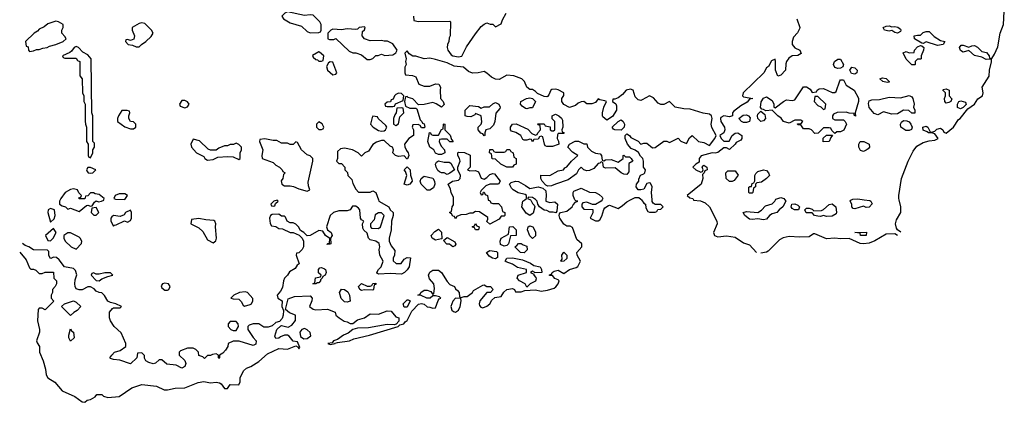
# Model space of a CAD drawing. Header units: inches. Extents: x 2601682 to 2755810, y 449311 to 584050.
# Tile 371 of 505: x 2720753 to 2727658, y 498578 to 501264. Entities that reach past the tile are written whole.
import ezdxf

# ---------------------------------------------------------------- set-up
doc = ezdxf.new("R2010")
doc.units = ezdxf.units.IN
doc.header["$MEASUREMENT"] = 0
doc.layers.add('C7429', color=7, linetype='Continuous')
doc.layers.add('C7520', color=7, linetype='Continuous')

msp = doc.modelspace()

# ---------------------------------------------------------------- linework, layer by layer
at = {"layer": 'C7429', "color": 2, "elevation": 2}
for points in [[(2720752.8, 499632.8), (2720799.3, 499579.3), (2720821, 499521), (2720830, 499512), (2720850, 499512), (2720865.4, 499505.4), (2720890, 499482), (2720910, 499482), (2720931.6, 499491.6), (2720990, 499492), (2720992, 499450), (2721012, 499430), (2721012, 499410), (2721002, 499390), (2720982, 499370), (2720982, 499350), (2720974, 499330), (2720974, 499310), (2720992.7, 499287.3), (2720931.6, 499228.4), (2720910, 499238), (2720890, 499238), (2720882, 499230), (2720878.8, 499150), (2720891, 499090), (2720891, 499070), (2720870.8, 499010), (2720874.8, 498994.8), (2720891.3, 498970), (2720890.7, 498930), (2720917.1, 498870), (2720934.4, 498810), (2720939.5, 498770), (2720950.6, 498750), (2720998.6, 498718.6), (2721050, 498658.8), (2721138.7, 498618.7), (2721190, 498582), (2721210, 498578), (2721226.6, 498593.4), (2721250, 498598.8), (2721283.1, 498616.9), (2721292.7, 498632.7), (2721330, 498634), (2721340.7, 498620.7), (2721370, 498611), (2721450, 498618.8), (2721540.1, 498679.9), (2721610, 498702.4), (2721712.2, 498692.2), (2721766.1, 498666.1), (2721790, 498665.5), (2721842, 498678), (2721910, 498680.3), (2722003.5, 498716.5), (2722045.2, 498725.2), (2722090, 498714), (2722130, 498719.1), (2722153.7, 498713.7), (2722166.8, 498706.8), (2722190, 498674), (2722210, 498674), (2722230, 498702), (2722290, 498701), (2722298.4, 498721.6), (2722298.4, 498750), (2722321.5, 498798.5), (2722343.1, 498816.9), (2722373.2, 498830), (2722430, 498865.5), (2722490, 498919.1), (2722570, 498954.8), (2722630, 498950.8), (2722690, 498974), (2722706, 498966), (2722710, 498954), (2722718, 498962), (2722702, 499002), (2722670, 499008), (2722642, 499042), (2722630, 499048.7), (2722610, 499048.7), (2722582, 499038), (2722570, 499028), (2722550, 499026), (2722542, 499042), (2722555.3, 499090), (2722584, 499116), (2722590, 499118), (2722635.3, 499104.7), (2722660.4, 499119.6), (2722687.3, 499152.7), (2722688, 499190), (2722645.6, 499205.6), (2722618, 499230), (2722636.4, 499303.6), (2722679, 499321), (2722790, 499324.7), (2722804.7, 499310), (2722802, 499290), (2722786, 499250), (2722810, 499231.3), (2722830, 499228.2), (2722912.4, 499232.4), (2722964.7, 499210), (2722971, 499190), (2722994, 499170), (2723027.8, 499147.8), (2723050, 499143), (2723070, 499130.7), (2723090, 499131), (2723122.3, 499157.7), (2723170, 499170.6), (2723210, 499199.1), (2723270, 499197.6), (2723330, 499220.7), (2723356.9, 499216.9), (2723390, 499178), (2723411.1, 499171.1), (2723412, 499148), (2723394, 499126), (2723378, 499122), (2723330, 499124), (2723198, 499102), (2723122.5, 499097.5), (2723090, 499088.7), (2723056.8, 499063.2), (2723024.7, 499050), (2722981, 499019), (2722954, 499010), (2722943.6, 498996.4), (2722914, 498990), (2722930, 498984.7), (2722966, 498990), (2722966, 498994), (2722982, 498998), (2723066, 499010), (2723095.3, 499024.7), (2723206, 499050), (2723406, 499110), (2723418, 499122), (2723446, 499130), (2723456.4, 499143.6), (2723470, 499152), (2723502, 499218), (2723550, 499266.8), (2723571.1, 499271.1), (2723590, 499266), (2723610, 499247.3), (2723630, 499246.8), (2723650, 499238), (2723670, 499242), (2723687.3, 499292.7), (2723695.3, 499304.7), (2723706, 499310), (2723698, 499318), (2723670, 499326), (2723650, 499326), (2723631.3, 499308.7), (2723609, 499309), (2723567.3, 499327.3), (2723546, 499330), (2723562, 499338), (2723566, 499350), (2723590, 499364.7), (2723610, 499364.7), (2723636, 499356), (2723650, 499334), (2723658, 499342), (2723662, 499378), (2723657.2, 499410), (2723626, 499446), (2723619, 499470), (2723629.3, 499490.7), (2723650, 499504.7), (2723690, 499504.7), (2723712, 499490), (2723750, 499426), (2723770, 499404.7), (2723802, 499390), (2723810, 499374), (2723823.6, 499363.6), (2723834, 499350), (2723838, 499318), (2723850, 499314), (2723870, 499322), (2723890, 499322), (2723928, 499350), (2723936.4, 499363.6), (2724000.4, 499399.6), (2724010, 499402), (2724030, 499392), (2724054, 499390), (2724074, 499370), (2724054, 499350), (2724030, 499348), (2723978.8, 499290), (2723974, 499270), (2723977.3, 499257.3), (2723986, 499246), (2724002, 499242), (2724030, 499252), (2724049.6, 499270), (2724064, 499296), (2724086, 499314), (2724130, 499322), (2724148.7, 499351.3), (2724169, 499371), (2724210, 499378), (2724222, 499370), (2724230, 499354), (2724270, 499354), (2724296.4, 499363.6), (2724333.6, 499366.4), (2724370, 499366.8), (2724410, 499358.8), (2724454.2, 499365.8), (2724500.2, 499379.8), (2724512.1, 499387.9), (2724528.7, 499410), (2724536, 499430), (2724530, 499439), (2724506.3, 499446.3), (2724490, 499468.7), (2724469.2, 499469.2), (2724468, 499472), (2724482, 499478), (2724486, 499490), (2724500.9, 499499.1), (2724530, 499506), (2724570, 499482.8), (2724609.5, 499510.5), (2724655.3, 499524.7), (2724667.5, 499532.5), (2724686, 499570), (2724662.7, 499610), (2724661.2, 499630), (2724695.3, 499670), (2724694, 499690), (2724660.2, 499720.2), (2724630, 499806), (2724614, 499814), (2724590, 499815.3), (2724570, 499828), (2724542, 499870), (2724535.3, 499890), (2724538, 499902), (2724546, 499910), (2724590, 499921), (2724628, 499950), (2724634.6, 499965.4), (2724650, 499982), (2724666, 499990), (2724653.2, 499993.2), (2724646.4, 500000)], [(2723268.5, 500000), (2723272, 499990), (2723342, 499950), (2723352, 499930), (2723372, 499910), (2723372, 499890), (2723361, 499850), (2723358.8, 499790), (2723342.8, 499730), (2723342.8, 499710), (2723356.8, 499676.8), (2723383.6, 499643.6), (2723381, 499610), (2723371.3, 499590), (2723372, 499572), (2723392.7, 499552.7), (2723427.3, 499552.7), (2723450, 499582), (2723470, 499594), (2723492.7, 499592.7), (2723484.7, 499530), (2723470, 499508), (2723450.9, 499489.1), (2723430, 499477.2), (2723350, 499482), (2723270, 499478), (2723263.1, 499483.1), (2723258, 499490), (2723268, 499510), (2723288, 499530), (2723302, 499570), (2723279, 499610), (2723274, 499650), (2723279, 499670), (2723273.2, 499693.2), (2723250, 499708.7), (2723210, 499718), (2723198, 499730), (2723190, 499766), (2723167.3, 499787.3), (2723160.4, 499800.4), (2723158, 499830), (2723166, 499850), (2723150, 499858), (2723144, 499870), (2723139, 499930), (2723130, 499942), (2723110, 499955.3), (2723086, 499954), (2723070.7, 499929.3), (2723050, 499922), (2722990, 499922), (2722954, 499910), (2722931.1, 499888.9), (2722904.7, 499810), (2722912, 499790), (2722938, 499770), (2722944.7, 499750), (2722932, 499730), (2722934, 499690), (2722927.3, 499687.3), (2722906, 499686), (2722914, 499694), (2722926, 499694), (2722927.3, 499727.3), (2722898, 499750), (2722879, 499779), (2722850, 499784), (2722790, 499748), (2722770, 499746), (2722746, 499770), (2722723.1, 499783.1), (2722708, 499810), (2722690, 499828), (2722670, 499838), (2722650, 499838), (2722628, 499850), (2722618, 499878), (2722610, 499886), (2722590, 499886), (2722570, 499898), (2722523.6, 499896.4), (2722511.6, 499888.4), (2722504.7, 499870), (2722510, 499834), (2722518, 499818), (2722550, 499812), (2722570, 499798), (2722594.8, 499794.8), (2722650, 499771.3), (2722671.3, 499771.3), (2722711.6, 499751.6), (2722734, 499730), (2722742, 499710), (2722742, 499670), (2722734, 499650), (2722710, 499628), (2722694, 499626), (2722692, 499610), (2722712, 499550), (2722699.6, 499540.4), (2722683.6, 499516.4), (2722645.4, 499494.6), (2722631.3, 499470), (2722610, 499448.7), (2722602, 499430), (2722595.5, 499384.5), (2722581.4, 499358.6), (2722558, 499330), (2722562, 499310), (2722594, 499290), (2722592, 499250), (2722602, 499222), (2722601, 499190), (2722593.4, 499166.6), (2722575.3, 499144.7), (2722550, 499139), (2722524, 499116), (2722494.4, 499105.6), (2722466, 499106), (2722428.9, 499128.9), (2722391.1, 499128.9), (2722361, 499119), (2722352, 499110), (2722352, 499090), (2722390, 499032), (2722411.3, 499010), (2722410, 498986), (2722390, 498978), (2722291.6, 499008.4), (2722250, 499008), (2722214, 498990), (2722212, 498970), (2722195.3, 498944.7), (2722176.9, 498923.1), (2722154, 498910), (2722154, 498890), (2722150, 498886), (2722146, 498890), (2722146, 498910), (2722130, 498918), (2722105.4, 498914.6), (2722090, 498906), (2722070, 498906), (2722050, 498886), (2722036.4, 498896.4), (2722010, 498906), (2722006, 498930), (2721988.4, 498948.4), (2721970, 498958), (2721930, 498958), (2721881, 498939), (2721872, 498930), (2721872, 498910), (2721911.1, 498871.1), (2721918, 498850), (2721912, 498830), (2721890, 498818), (2721850, 498839), (2721785.6, 498845.6), (2721750, 498875.3), (2721730, 498875.3), (2721706, 498854), (2721690, 498848), (2721658, 498858), (2721638, 498870), (2721628.4, 498888.4), (2721627.3, 498907.3), (2721610, 498926), (2721578, 498922), (2721574, 498890), (2721530, 498848.7), (2721454.6, 498874.6), (2721410, 498878), (2721390, 498886), (2721386, 498890), (2721398, 498910), (2721418, 498930), (2721457.2, 498942.8), (2721498, 498970), (2721498, 498990), (2721465.2, 499065.2), (2721415.3, 499110), (2721388.7, 499150), (2721382, 499170), (2721382, 499210), (2721403.1, 499236.9), (2721410, 499242), (2721458, 499242), (2721466, 499250), (2721426, 499270), (2721390, 499278), (2721370, 499288), (2721348.4, 499328.4), (2721330, 499346), (2721310, 499348), (2721290, 499358), (2721274.6, 499374.6), (2721250, 499388.7), (2721230, 499388.7), (2721190, 499368.7), (2721170, 499368.7), (2721150, 499375.3), (2721141.2, 499390), (2721139.3, 499410), (2721142.5, 499437.5), (2721154, 499474), (2721143.1, 499503.1), (2721130, 499518), (2721068, 499530), (2721030, 499578), (2721010, 499595.3), (2720990, 499598), (2720971.6, 499588.4), (2720966, 499590), (2720958, 499610), (2720956.4, 499636.4), (2720947.3, 499647.3), (2720848.7, 499648.7), (2720818, 499670), (2720790, 499679.3), (2720772, 499692)], [(2721036.2, 500000), (2721031.3, 499990), (2721032, 499970), (2721050, 499958), (2721074, 499950), (2721090, 499934), (2721110, 499942), (2721170, 499918), (2721220.4, 499959.6), (2721230, 499962), (2721250, 499954), (2721262, 499958), (2721276.4, 499983.6), (2721288.4, 499991.6), (2721306, 499986), (2721326, 499990), (2721342, 499998), (2721342.7, 500000)], [(2724037.7, 500000), (2724038, 499998), (2724050, 499994), (2724058, 499978), (2724070, 499974), (2724110, 499974), (2724131.3, 499951.3), (2724138, 499918), (2724154, 499910), (2724154, 499890), (2724150, 499886), (2724130, 499886), (2724115.3, 499864.7), (2724050, 499828), (2724028.4, 499848.4), (2724036.4, 499863.6), (2724035.3, 499875.3), (2723976.4, 499916.4), (2723950, 499918), (2723930, 499906), (2723910, 499906), (2723883.6, 499896.4), (2723845.4, 499894.6), (2723818, 499882), (2723810, 499866), (2723802, 499882), (2723790, 499886), (2723782, 499902), (2723768.4, 499908.4), (2723770, 499914), (2723782, 499918), (2723786, 499950), (2723795.3, 499964.7), (2723795.3, 500000)], [(2724334, 500000), (2724338, 499998), (2724350, 499974), (2724362, 499962), (2724364.7, 499950), (2724354, 499906), (2724330, 499888.7), (2724305.2, 499905.2), (2724274, 499950), (2724282, 499990), (2724295, 500000)], [(2724443, 500000), (2724442, 499990), (2724470, 499981), (2724506, 499986), (2724524.7, 499970), (2724519.8, 499920.2), (2724512.7, 499907.3), (2724494, 499914), (2724470, 499913.2), (2724450, 499924), (2724430, 499928), (2724398, 499950), (2724386, 499970), (2724382, 499990), (2724372, 500000)], [(2724836.6, 500000), (2724830.8, 499989.2), (2724790, 499966), (2724770, 499966), (2724730, 499982), (2724702, 499978), (2724694, 499970), (2724694, 499950), (2724710, 499934), (2724772, 499932), (2724771.6, 499908.4), (2724754, 499870), (2724790, 499852), (2724810, 499852), (2724820.4, 499859.6), (2724835.3, 499884.7), (2724849.3, 499930.7), (2724857.5, 499942.5), (2724881.2, 499958.8), (2724890, 499962), (2724950, 499939.5), (2724981.3, 499958.7), (2725010, 499986.4), (2725037.6, 500000)], [(2725113.3, 500000), (2725130, 499976), (2725142, 499970), (2725143.6, 499943.6), (2725158, 499918), (2725170, 499914), (2725210, 499914), (2725222, 499918), (2725227.3, 499932.7), (2725250, 499934), (2725266, 499950), (2725250, 499966), (2725210, 499966), (2725195.3, 499975.3), (2725188.9, 499988.9), (2725187.7, 500000)], [(2725477.3, 500000), (2725478, 499998), (2725527.3, 499992.7), (2725559.6, 499979.6), (2725591.3, 499951.3), (2725642, 499850), (2725643.8, 499830), (2725619.1, 499770), (2725626, 499750), (2725650, 499740.7), (2725710, 499747.7), (2725770, 499737.1), (2725830, 499697.3), (2725870, 499684.7), (2725921, 499630)], [(2726118.3, 500000), (2726124.7, 499990), (2726104.7, 499950), (2726078, 499930), (2726062, 499910), (2726030, 499901.2), (2726011.3, 499890), (2725990, 499864), (2725970, 499859.3), (2725930, 499865.2), (2725890, 499861.2), (2725870, 499864), (2725838, 499890), (2725826, 499910), (2725850, 499918), (2725930, 499911), (2725954, 499926), (2725983.7, 499956.3), (2726029.3, 499970.7), (2726048.7, 499990), (2726053.2, 500000)], [(2726676.2, 500000), (2726714, 499994), (2726722, 499990), (2726731.1, 499971.1), (2726710, 499949), (2726690, 499946), (2726670, 499954), (2726610, 499935.3), (2726598, 499938), (2726588, 499950), (2726588.7, 499970), (2726578, 499990), (2726582, 499998), (2726586, 500000)], [(2726933.3, 499773.3), (2726909.2, 499789.2), (2726901.2, 499801.2), (2726894.5, 499830), (2726901.2, 499858.8), (2726931.6, 499910), (2726931.5, 499950), (2726920.6, 500000)], [(2726908.2, 499748.2), (2726890, 499761), (2726830, 499758.8), (2726751.1, 499711.1), (2726710, 499696), (2726670, 499691.3), (2726648, 499692), (2726570, 499727.3), (2726510, 499724.9), (2726470, 499730.7), (2726410, 499725.5), (2726330, 499761), (2726320.2, 499759.8), (2726290, 499740.7), (2726222, 499738), (2726150, 499742.6), (2726106.9, 499733.1), (2726080.4, 499719.6), (2726002, 499638), (2725990, 499631), (2725950, 499624.9)]]:
    msp.add_lwpolyline(points, dxfattribs=at)
for points in [[(2720970, 499939), (2720952, 499930), (2720951, 499910), (2720970, 499842), (2720994, 499866), (2721002, 499890), (2720998, 499930)], [(2721290, 499946), (2721258, 499942), (2721254, 499910), (2721272.7, 499892.7), (2721290, 499892), (2721308, 499910)], [(2722558, 499998), (2722534, 499990), (2722514, 499970), (2722518, 499958), (2722530, 499954), (2722542, 499958), (2722546, 499974), (2722566, 499990)], [(2726210, 499929.2), (2726186, 499930), (2726170, 499938), (2726164, 499950), (2726168, 499970), (2726190, 499971), (2726210, 499962), (2726222, 499950), (2726214, 499930)], [(2726410, 499882), (2726390, 499888.7), (2726370, 499882), (2726350, 499884), (2726328, 499890), (2726310, 499908), (2726268.7, 499908.7), (2726258, 499930), (2726270, 499942), (2726290, 499942), (2726310, 499934), (2726322, 499922), (2726375.3, 499924.7), (2726390, 499931.3), (2726430, 499967.3), (2726450.7, 499970.7), (2726476, 499950), (2726482, 499910), (2726478, 499902), (2726450, 499884)], [(2721530, 499926), (2721494, 499910), (2721484.7, 499895.3), (2721456.9, 499883.1), (2721411.6, 499888.4), (2721399.6, 499880.4), (2721392, 499870), (2721392, 499850), (2721410, 499814), (2721418, 499822), (2721430, 499824.7), (2721488.4, 499851.6), (2721510, 499842), (2721530, 499854), (2721538, 499870), (2721538, 499910)], [(2723290, 499909), (2723270, 499909), (2723246.4, 499893.6), (2723239.8, 499860.2), (2723212, 499830), (2723212, 499810), (2723221, 499801), (2723270, 499798), (2723282, 499810), (2723308.9, 499888.9)], [(2722010, 499868.7), (2721958, 499862), (2721954, 499830), (2722010, 499802), (2722036.8, 499776.8), (2722070, 499718), (2722110, 499698), (2722128.9, 499711.1), (2722134, 499730), (2722125.2, 499810), (2722129, 499830), (2722122, 499850), (2722115.1, 499855.1), (2722058, 499858)], [(2723970, 499788), (2723948.4, 499788.4), (2723942, 499802), (2723926, 499810), (2723942, 499818), (2723950, 499834), (2723958, 499818), (2723974, 499810)], [(2724150, 499675.3), (2724125.2, 499685.2), (2724122, 499710), (2724130, 499731.3), (2724182, 499758), (2724188.9, 499811.1), (2724211.6, 499811.6), (2724234, 499790), (2724234, 499750), (2724194, 499746), (2724182, 499690), (2724170, 499678)], [(2724350, 499728), (2724330, 499746), (2724314, 499790), (2724318, 499810), (2724330, 499818), (2724350.7, 499810.7), (2724370, 499774), (2724370, 499746)], [(2720990, 499798), (2720934, 499750), (2720950, 499714), (2720970, 499712), (2720988, 499730), (2721008, 499770)], [(2721110, 499768), (2721090, 499768), (2721062, 499750), (2721062, 499730), (2721072, 499710), (2721114, 499670), (2721150, 499654), (2721187.3, 499692.7), (2721188, 499710), (2721178, 499730), (2721170, 499738)], [(2723670, 499715.3), (2723646, 499730), (2723638, 499750), (2723663.1, 499776.9), (2723690, 499794), (2723711.6, 499771.6), (2723714, 499726), (2723710, 499726)], [(2723790, 499668.7), (2723767.3, 499687.3), (2723748.7, 499688.7), (2723726, 499714), (2723750, 499734), (2723803.6, 499703.6), (2723811.6, 499688.4), (2723803.6, 499676.4)], [(2726650, 499748.7), (2726646, 499766), (2726608.7, 499771.3), (2726692, 499772), (2726690, 499748.7)], [(2724290, 499628), (2724266, 499630), (2724226, 499670), (2724240.4, 499679.6), (2724250, 499694), (2724270, 499694), (2724283.6, 499683.6), (2724310, 499674), (2724312, 499648)], [(2724090, 499585.2), (2724068, 499590), (2724044.7, 499604.7), (2724026, 499630), (2724050, 499642.8), (2724097.1, 499637.1), (2724102.8, 499630), (2724104.7, 499595.3)], [(2724550, 499566), (2724548.7, 499570), (2724556.4, 499583.6), (2724555.3, 499610), (2724570, 499632), (2724591, 499610), (2724590, 499588), (2724570, 499568)], [(2722830, 499409), (2722808, 499410), (2722822, 499418), (2722827.3, 499452.7), (2722862, 499458), (2722866, 499470), (2722848, 499488), (2722848.4, 499511.6), (2722858, 499522), (2722870, 499524.7), (2722890, 499516), (2722898, 499510), (2722902, 499490), (2722894, 499470), (2722878, 499462), (2722874, 499450), (2722862, 499438), (2722862, 499430), (2722850, 499418), (2722842, 499418)], [(2724366, 499486), (2724366, 499490), (2724350, 499498), (2724334, 499490), (2724358, 499478), (2724358, 499470), (2724373.7, 499453.7), (2724375.3, 499444.7), (2724370.7, 499429.3), (2724332, 499410), (2724310, 499386), (2724298, 499410), (2724258, 499430), (2724242, 499450), (2724248, 499470), (2724306, 499490), (2724308, 499510), (2724244.5, 499524.5), (2724210, 499549), (2724164.7, 499564.7), (2724158, 499570), (2724169, 499591), (2724210, 499591.3), (2724278.5, 499578.5), (2724335.3, 499555.3), (2724358, 499538), (2724402, 499530), (2724412, 499510), (2724414, 499490)], [(2721350, 499488), (2721310, 499478), (2721290, 499478), (2721270, 499486), (2721258, 499482), (2721254, 499470), (2721290, 499434), (2721310, 499432), (2721330, 499444.7), (2721370, 499462), (2721406, 499470), (2721390, 499486)], [(2721770, 499415.3), (2721754, 499410), (2721744.7, 499395.3), (2721750, 499382), (2721770, 499364.7), (2721790, 499366), (2721798, 499370), (2721808, 499390), (2721795.3, 499410)], [(2723230, 499366), (2723170, 499368), (2723150, 499362), (2723138, 499370), (2723128, 499390), (2723150, 499412), (2723190, 499394), (2723210, 499394), (2723222, 499398), (2723228.7, 499411.3), (2723250, 499414), (2723250, 499406), (2723238, 499402), (2723234, 499370)], [(2722334.6, 499354.6), (2722294, 499350), (2722254, 499330), (2722234, 499310), (2722250, 499304.7), (2722290, 499302), (2722305.4, 499285.4), (2722319.6, 499259.6), (2722330, 499252), (2722370, 499264.7), (2722378, 499270), (2722388, 499290), (2722387.3, 499307.3), (2722350, 499348)], [(2723050, 499282), (2723030, 499284), (2723007.2, 499307.2), (2722995.3, 499350), (2723010, 499372), (2723031, 499371), (2723054, 499354), (2723066.8, 499330), (2723070, 499288)], [(2721110, 499188), (2721046, 499250), (2721066, 499270), (2721130, 499291), (2721150, 499282), (2721182, 499250), (2721156.9, 499223.1), (2721131.6, 499208.4)], [(2723450, 499246), (2723442, 499270), (2723470, 499298), (2723478, 499298), (2723491.6, 499291.6), (2723470, 499246)], [(2723810, 499308.7), (2723790, 499288), (2723776, 499250), (2723784, 499224), (2723795.3, 499215.3), (2723810, 499211), (2723830, 499224.7), (2723842, 499250), (2723848, 499290), (2723846, 499306)], [(2722270, 499146), (2722230, 499146), (2722214, 499130), (2722214, 499110), (2722234, 499090), (2722250, 499082), (2722270, 499082), (2722288, 499110), (2722286, 499130)], [(2721110, 499008), (2721098, 499030), (2721098, 499050), (2721110, 499094), (2721118, 499078), (2721131.3, 499071.3), (2721134, 499030)], [(2722750, 499095.3), (2722731.1, 499088.9), (2722718, 499070), (2722721, 499041), (2722744.5, 499024.5), (2722770, 499026.4), (2722795.2, 499044.8), (2722790, 499069), (2722770, 499086)]]:
    msp.add_lwpolyline(points, close=True, dxfattribs=at)
at = {"layer": 'C7520', "color": 2, "elevation": 2}
for points in [[(2726920.6, 500000), (2726918.4, 500010), (2726918.4, 500030), (2726938, 500150), (2726983.6, 500270), (2727017.7, 500342.3), (2727044, 500376), (2727090, 500403), (2727130, 500414), (2727170, 500418.8), (2727195.3, 500430), (2727170, 500462), (2727150, 500469), (2727126, 500470), (2727118, 500478), (2727090, 500488), (2727086, 500510), (2727110, 500516), (2727122, 500510), (2727138, 500478), (2727150, 500474), (2727170, 500482), (2727184.5, 500495.5), (2727210, 500502.8), (2727226, 500490), (2727234.8, 500474.8), (2727250, 500467.3), (2727300.9, 500510), (2727337.6, 500562.4), (2727349, 500570), (2727402.7, 500637.3), (2727448.7, 500670), (2727472.3, 500707.7), (2727504, 500730), (2727509, 500750), (2727502, 500790), (2727551.5, 500868.5), (2727555.1, 500910), (2727568.7, 500968.7), (2727567.3, 500987.3), (2727530, 500984), (2727501.2, 501001.2), (2727450, 501013.2), (2727410, 501048), (2727370, 501035.3), (2727350, 501048.7), (2727344, 501070), (2727355.3, 501084.7), (2727370, 501086), (2727410, 501071), (2727430, 501081), (2727450, 501082.8), (2727470, 501071), (2727500.7, 501040.7), (2727533.7, 501033.7), (2727552, 501010), (2727554, 500994), (2727570, 500992), (2727590, 501021), (2727612.5, 501072.5), (2727629.5, 501170.5), (2727652, 501230), (2727658, 501322)], [(2723514, 501290), (2723518, 501258), (2723550, 501252), (2723770, 501254), (2723774, 501250), (2723772, 501150), (2723763.6, 501136.4), (2723762, 501110), (2723752, 501090), (2723751.3, 501070), (2723756, 501050), (2723778, 501018), (2723790.4, 501010.4), (2723830, 501002.4), (2723852.5, 501007.5), (2723887.2, 501072.8), (2723950, 501166), (2723990, 501216), (2724010, 501232), (2724030, 501242), (2724052.7, 501232.7), (2724071.6, 501231.6), (2724090, 501214), (2724130, 501234), (2724138, 501262), (2724164, 501310)], [(2726202, 501270), (2726223, 501210), (2726221.1, 501198.9), (2726208.3, 501171.7), (2726178.8, 501141.2), (2726170.8, 501110), (2726170.8, 501090), (2726178.5, 501078.5), (2726190, 501066.8), (2726224.7, 501050), (2726233, 501027), (2726210, 501013.2), (2726170, 501009.4), (2726146.4, 500993.6), (2726130.6, 500970), (2726125.8, 500954.2), (2726122.8, 500910), (2726090, 500874), (2726070, 500868.7), (2726054, 500910), (2726054, 500970), (2726050, 500986), (2726025.4, 500974.6), (2726003.6, 500936.4), (2725990, 500926), (2725971.3, 500890), (2725826, 500750), (2725822, 500730), (2725830, 500722), (2725894, 500710), (2725870, 500706), (2725855.3, 500684.7), (2725810, 500659), (2725759.8, 500620.2), (2725751.3, 500610), (2725751.3, 500588.7), (2725730, 500582), (2725690, 500589), (2725670, 500578), (2725666.8, 500570), (2725670.7, 500550), (2725696.3, 500510), (2725697.3, 500490), (2725690.6, 500469.4), (2725662, 500450), (2725672, 500430), (2725690, 500412), (2725728, 500412), (2725748.7, 500450), (2725770, 500466.8), (2725790, 500470.5), (2725817.3, 500450), (2725816.3, 500430), (2725810, 500419), (2725778, 500402), (2725770.7, 500389.3), (2725730, 500354), (2725710, 500364), (2725690, 500364), (2725650, 500332.3), (2725630, 500326), (2725610, 500329.2), (2725531.1, 500308.9), (2725518, 500290), (2725516.9, 500263.1), (2725494, 500250), (2725474, 500230), (2725494, 500210), (2725530, 500194), (2725542, 500198), (2725546, 500210), (2725538, 500230), (2725550, 500242), (2725572, 500230), (2725574, 500210), (2725558, 500202), (2725554, 500190), (2725542, 500178), (2725544.7, 500150), (2725531.1, 500108.9), (2725434, 500030), (2725452.7, 500012.7), (2725474, 500010), (2725477.3, 500000)], [(2725187.7, 500000), (2725182.7, 500050), (2725189, 500090), (2725176, 500116), (2725170, 500119), (2725150, 500114), (2725130, 500075.3), (2725110, 500068.7), (2725090, 500068.7), (2725075.3, 500090), (2725079, 500110), (2725094, 500130), (2725095.3, 500144.7), (2725107.3, 500172.7), (2725130, 500182), (2725138, 500190), (2725142, 500210), (2725128.7, 500230), (2725128.7, 500270), (2725122, 500290), (2725106, 500306), (2725092.3, 500332.3), (2725070, 500348.7), (2725040.2, 500360.2), (2725015.3, 500390), (2724998, 500430), (2724998, 500450), (2725003.1, 500456.9), (2725010, 500462), (2725030, 500452), (2725038, 500438), (2725090.6, 500410.6), (2725110, 500391.3), (2725130, 500398), (2725150, 500398), (2725190, 500364.7), (2725210, 500366), (2725270, 500411.3), (2725291.1, 500411.1), (2725310, 500402), (2725370, 500432), (2725390, 500411.3), (2725430, 500394), (2725450, 500434), (2725470, 500452), (2725514, 500410), (2725550, 500401), (2725590, 500382), (2725628.7, 500430), (2725638, 500450), (2725606.6, 500506.6), (2725602, 500530), (2725609.3, 500570), (2725605.2, 500590), (2725590, 500600.9), (2725547.2, 500607.2), (2725455.6, 500635.6), (2725410, 500638.4), (2725350, 500649.3), (2725310, 500688.7), (2725270.5, 500669.5), (2725250, 500669.3), (2725230, 500679.3), (2725196.6, 500716.6), (2725170, 500729.2), (2725119.3, 500700.7), (2725110, 500698), (2725090, 500702.7), (2725070, 500722), (2725055.3, 500770), (2725036.6, 500776.6), (2725006, 500770), (2724980.9, 500739.1), (2724950, 500716), (2724927.3, 500707.3), (2724912.7, 500707.3), (2724911.3, 500690), (2724933, 500673), (2724938.8, 500658.8), (2724939.1, 500630), (2724910, 500584), (2724870, 500559), (2724842, 500582), (2724839, 500590), (2724839, 500610), (2724848.7, 500650), (2724868, 500690), (2724855.5, 500695.5), (2724821.2, 500701.2), (2724810, 500708), (2724790, 500682), (2724766.4, 500673.6), (2724730, 500674), (2724710, 500688.7), (2724691.6, 500688.4), (2724670, 500678), (2724650, 500661.2), (2724608, 500648), (2724570, 500668), (2724554, 500690), (2724555.3, 500710), (2724568.4, 500731.6), (2724568.7, 500750), (2724530, 500771.3), (2724510, 500777.4), (2724485.5, 500774.5), (2724478.8, 500770), (2724464, 500736), (2724454.8, 500725.2), (2724450, 500722), (2724430, 500726), (2724385.1, 500745.1), (2724370, 500761.2), (2724350, 500773.2), (2724330, 500773.2), (2724309.5, 500789.5), (2724294, 500830), (2724274, 500850), (2724218, 500870), (2724170, 500874.5), (2724114.9, 500845.1), (2724090, 500846), (2724060.5, 500860.5), (2724030, 500889.2), (2724010, 500901.2), (2723968.4, 500891.6), (2723929.3, 500889.3), (2723900.1, 500900.1), (2723866, 500930), (2723798.9, 500938.9), (2723750, 500961.2), (2723670, 500985.2), (2723630, 500993.2), (2723590, 500988.7), (2723530, 501008), (2723510, 501008), (2723484, 501024), (2723470, 501046), (2723454, 501030), (2723462, 500990), (2723458, 500970), (2723462, 500950), (2723454, 500930), (2723454, 500890), (2723458, 500878), (2723507.3, 500872.7), (2723530, 500862), (2723551.6, 500811.6), (2723590, 500798), (2723630, 500798), (2723670, 500814.8), (2723691.1, 500811.1), (2723704.7, 500790), (2723701, 500770), (2723704.7, 500710), (2723722, 500690), (2723730, 500668), (2723710, 500649), (2723674, 500674), (2723650, 500682), (2723590, 500668), (2723550, 500666), (2723510, 500708), (2723478, 500718), (2723470, 500726), (2723458, 500722), (2723452, 500690), (2723458, 500658), (2723490, 500642), (2723530, 500642), (2723538, 500638), (2723561, 500561), (2723574, 500550), (2723578, 500538), (2723590, 500534), (2723594, 500510), (2723590, 500506), (2723570, 500506), (2723562, 500522), (2723547.3, 500527.3), (2723510, 500526), (2723504.7, 500510), (2723514, 500490), (2723514, 500450), (2723482, 500430), (2723452, 500390), (2723452.7, 500372.7), (2723464.7, 500344.7), (2723478, 500330), (2723482, 500310), (2723471.6, 500288.4), (2723468.4, 500288.4), (2723448, 500308), (2723410, 500304), (2723388, 500310), (2723369, 500330), (2723375.3, 500350), (2723368.4, 500368.4), (2723350, 500375.3), (2723310, 500415.3), (2723290, 500415.3), (2723255.3, 500404.7), (2723230, 500388.7), (2723198, 500342), (2723174, 500330), (2723150, 500306), (2723126, 500330), (2723086, 500350), (2723030, 500362), (2723003.6, 500356.4), (2722982, 500338), (2722982, 500290), (2722974, 500270), (2722990, 500254), (2723010, 500254), (2723034, 500230), (2723034, 500210), (2723051.6, 500191.6), (2723054, 500170), (2723082, 500142), (2723090, 500114), (2723110, 500074), (2723130, 500054), (2723210, 500054), (2723230, 500062), (2723250, 500052), (2723268.5, 500000)], [(2723795.3, 500000), (2723795.3, 500015.3), (2723778, 500050), (2723774.6, 500074.6), (2723758, 500110), (2723788.4, 500131.6), (2723830, 500138), (2723842, 500150), (2723844, 500170), (2723826, 500210), (2723826, 500230), (2723842, 500270), (2723838, 500290), (2723826, 500310), (2723826, 500330), (2723830, 500334), (2723871.3, 500331.3), (2723912, 500312), (2723912, 500228), (2723894, 500210), (2723910, 500202), (2723950, 500206), (2723970, 500196), (2723990, 500152), (2724010, 500144.7), (2724030, 500156), (2724050, 500178), (2724070, 500184.7), (2724082, 500182), (2724122, 500130), (2724110, 500108.7), (2724050, 500109), (2724022, 500098), (2723990, 500066), (2723982, 500050), (2723990, 500034), (2724002, 500038), (2724006, 500054), (2724010, 500054), (2724018, 500038), (2724034, 500030), (2724037.7, 500000)], [(2721342.7, 500000), (2721346, 500010), (2721310, 500036), (2721281.2, 500041.2), (2721270, 500048), (2721250, 500048), (2721231.3, 500028.7), (2721214, 500026), (2721210, 500006), (2721170, 500006), (2721167.3, 500012.7), (2721182, 500018), (2721186, 500030), (2721168, 500048), (2721158, 500070), (2721130, 500077.2), (2721108.1, 500071.9), (2721071.3, 500050), (2721041, 500010), (2721036.2, 500000)], [(2724295, 500000), (2724308, 500010), (2724308, 500030), (2724297.2, 500037.2), (2724249.4, 500049.4), (2724214, 500070), (2724202, 500082), (2724188.7, 500110), (2724199, 500121), (2724229.3, 500130.7), (2724250, 500127.3), (2724300.7, 500100.7), (2724330, 500078), (2724390, 500091.3), (2724422, 500082), (2724443.6, 500063.6), (2724446, 500030), (2724443, 500000)], [(2724646.4, 500000), (2724643.2, 500003.2), (2724633.2, 500030), (2724633.2, 500050), (2724639, 500061), (2724690, 500081), (2724750, 500054), (2724790.8, 500050.8), (2724817.3, 500037.3), (2724838, 500018), (2724842, 500010), (2724836.6, 500000)], [(2724372, 500000), (2724370, 500002), (2724350, 500015.3), (2724322, 500018), (2724314, 500010), (2724334, 500000)], [(2725037.6, 500000), (2725070, 500016), (2725095.9, 500015.9), (2725110, 500004.7), (2725113.3, 500000)], [(2726053.2, 500000), (2726055.3, 500004.7), (2726090, 500016), (2726112, 500010), (2726118.3, 500000)], [(2726586, 500000), (2726595.3, 500004.7), (2726630, 500007.3), (2726676.2, 500000)]]:
    msp.add_lwpolyline(points, dxfattribs=at)
for points in [[(2721005.4, 501254.6), (2720950, 501235.3), (2720925.4, 501214.6), (2720890, 501198), (2720876.9, 501183.1), (2720854, 501170), (2720794, 501110), (2720798, 501078), (2720812.7, 501072.7), (2720814, 501050), (2720822, 501042), (2720850, 501044.7), (2720870, 501054), (2720890, 501054), (2720915.3, 501064.7), (2720946, 501070), (2720961.2, 501078.8), (2721006, 501090), (2721058, 501110), (2721078, 501130), (2721070, 501146), (2721048.7, 501168.7), (2721048.7, 501190), (2721058, 501210), (2721058, 501230), (2721026, 501250)], [(2722630, 501319), (2722612, 501310), (2722592, 501290), (2722602, 501270), (2722650, 501242.8), (2722730, 501218), (2722770, 501181), (2722790, 501171.3), (2722850, 501174), (2722862, 501178), (2722866, 501190), (2722866, 501230), (2722858, 501250), (2722810, 501295.3), (2722790, 501299), (2722750, 501293.2)], [(2721610, 501242), (2721590, 501238), (2721542, 501210), (2721542, 501190), (2721558, 501150), (2721552.7, 501127.3), (2721530, 501118), (2721510, 501126), (2721498, 501122), (2721494, 501110), (2721514, 501090), (2721544.7, 501084.7), (2721570, 501074), (2721590, 501074), (2721606, 501090), (2721638, 501110), (2721674.6, 501145.4), (2721688, 501170), (2721678, 501190), (2721630, 501238)], [(2723170, 501213.2), (2723134, 501210), (2723122, 501198), (2723110, 501195.3), (2723050, 501199), (2723010, 501193.2), (2722950, 501198), (2722934, 501190), (2722914, 501170), (2722914, 501130), (2722924.7, 501124.7), (2722955.3, 501124.7), (2722970, 501132), (2723063.6, 501043.6), (2723090, 501032), (2723110, 501031.3), (2723150, 501018), (2723190, 500984.7), (2723210, 500984.7), (2723230, 500992), (2723250, 501012), (2723267.3, 501012.7), (2723290, 501022), (2723312.7, 501012.7), (2723370, 501018), (2723390, 501032), (2723399, 501050), (2723370, 501095.3), (2723333.2, 501113.2), (2723310, 501113.2), (2723290, 501119), (2723210, 501115.3), (2723170, 501128.7), (2723155.3, 501150), (2723158, 501182), (2723170, 501194), (2723175.3, 501210)], [(2726870, 501214), (2726890, 501216.3), (2726910.6, 501210.6), (2726930, 501198), (2726933, 501190), (2726930, 501182), (2726910, 501169.2), (2726890, 501174), (2726870, 501189), (2726850, 501183.7), (2726818, 501190), (2726808.7, 501210), (2726830, 501218.8), (2726850, 501220.7)], [(2727190, 501082), (2727110, 501108), (2727090, 501098), (2727080.4, 501100.4), (2727028, 501130), (2727026, 501150), (2727050, 501156), (2727070, 501154.8), (2727090, 501174.8), (2727110, 501181), (2727130, 501181), (2727167.1, 501147.1), (2727210, 501118), (2727242, 501110), (2727230, 501089)], [(2721150, 501075.3), (2721134, 501070), (2721116.9, 501043.1), (2721105.4, 501034.6), (2721054, 501010), (2721058, 500998), (2721070, 500994), (2721150, 500994), (2721158, 500978), (2721174, 500970), (2721174, 500870), (2721192, 500850), (2721194, 500750), (2721202, 500730), (2721202, 500690), (2721212, 500670), (2721212.7, 500552.7), (2721214, 500530), (2721222, 500510), (2721222, 500410), (2721234, 500390), (2721234, 500310), (2721238, 500298), (2721250, 500294), (2721266, 500330), (2721266, 500350), (2721278, 500370), (2721276.4, 500396.4), (2721266, 500410), (2721266, 500590), (2721258, 500610), (2721254, 500990), (2721230, 501018), (2721195.3, 501035.3), (2721166, 501070)], [(2727030, 500948), (2727008.4, 500948.4), (2726970, 500986), (2726948.7, 501031.3), (2726970, 501042), (2726990, 501031.3), (2727026, 501034), (2727028, 501050), (2727050, 501074), (2727070, 501082), (2727079.6, 501079.6), (2727094, 501070), (2727092, 501050), (2727074, 501010), (2727074, 500990), (2727070, 500986), (2727050, 500986), (2727034, 500970), (2727034, 500950)], [(2722850, 501038), (2722806.4, 501013.6), (2722810, 501002), (2722830, 500984.7), (2722842, 500982), (2722850, 500974), (2722870, 500974), (2722882, 500978), (2722886, 501010), (2722856.4, 501036.4)], [(2726490, 500921.2), (2726469.3, 500929.3), (2726459, 500950), (2726468, 500970), (2726490, 500986), (2726510, 500986), (2726531, 500950), (2726526, 500934), (2726510, 500924)], [(2722930, 500968), (2722919.6, 500960.4), (2722904.7, 500935.3), (2722911.3, 500910), (2722950, 500878), (2722970, 500882), (2722978, 500890), (2722950, 500966)], [(2726610, 500881.2), (2726587.5, 500887.5), (2726574, 500910), (2726588, 500930), (2726610, 500926), (2726626, 500910), (2726624.7, 500890)], [(2726614, 500586), (2726606, 500594), (2726606, 500606), (2726570, 500608), (2726550, 500614), (2726486.4, 500613.6), (2726459.6, 500600.4), (2726452, 500590), (2726454, 500570), (2726470, 500562), (2726530, 500562), (2726542, 500550), (2726552, 500530), (2726532, 500488), (2726510, 500478), (2726483.6, 500476.4), (2726470, 500466), (2726447.3, 500487.3), (2726442, 500502), (2726430, 500506), (2726390, 500506), (2726352.7, 500467.3), (2726330, 500466), (2726306, 500490), (2726290, 500498), (2726250, 500498), (2726230, 500526), (2726210, 500526), (2726207.3, 500532.7), (2726230, 500534), (2726246, 500550), (2726230, 500558), (2726190, 500558), (2726150, 500538), (2726110, 500548.7), (2726092.9, 500572.9), (2726068.7, 500590), (2726030, 500628.7), (2725984.7, 500624.7), (2725970, 500634), (2725956.4, 500636.4), (2725948.7, 500648.7), (2725953.2, 500686.8), (2725970, 500714), (2725990, 500722), (2726030, 500698), (2726041, 500670), (2726042, 500650), (2726050, 500644.7), (2726110, 500691), (2726130, 500701), (2726170, 500698), (2726190, 500702), (2726250, 500792), (2726270, 500792), (2726296, 500776), (2726310, 500754), (2726342, 500758), (2726346, 500770), (2726360.4, 500779.6), (2726390, 500782), (2726450, 500752), (2726470, 500752), (2726479, 500761), (2726504.7, 500835.3), (2726510, 500842), (2726530, 500842), (2726550, 500804.7), (2726604.7, 500770), (2726634.4, 500714.4), (2726636, 500690), (2726612, 500610)], [(2726836.9, 500823.1), (2726806, 500830), (2726786, 500850), (2726804, 500856), (2726830, 500851.3), (2726851.3, 500830), (2726850, 500826)], [(2727250, 500679), (2727241.2, 500690), (2727239, 500710), (2727246, 500730), (2727246, 500750), (2727228, 500770), (2727230, 500774), (2727250, 500778), (2727271.3, 500770), (2727272, 500730), (2727291, 500709), (2727282, 500690), (2727270, 500682)], [(2721910, 500698), (2721890, 500698), (2721874, 500670), (2721878, 500658), (2721910, 500644.7), (2721930, 500652), (2721942, 500670), (2721930, 500688)], [(2723410, 500748), (2723390, 500738), (2723382, 500730), (2723372.7, 500707.3), (2723358, 500702), (2723352.7, 500687.3), (2723330, 500686), (2723314, 500670), (2723318, 500658), (2723330, 500654), (2723370, 500654), (2723382, 500658), (2723387.3, 500672.7), (2723442, 500698), (2723446, 500730), (2723430, 500746)], [(2724310, 500638), (2724300.4, 500640.4), (2724276.4, 500656.4), (2724266, 500670), (2724268, 500690), (2724306, 500710), (2724330, 500716), (2724350, 500711.3), (2724371.3, 500690), (2724350, 500646), (2724330, 500646)], [(2726350, 500726), (2726330, 500726), (2726324.7, 500690), (2726350, 500662), (2726372, 500652), (2726390, 500634), (2726402, 500638), (2726406, 500670)], [(2727030, 500608), (2727008.4, 500608.4), (2726987.3, 500627.3), (2726950, 500628), (2726910, 500604), (2726870, 500601.2), (2726810, 500618), (2726770, 500595.3), (2726745.2, 500605.2), (2726710, 500648), (2726704.7, 500675.3), (2726710, 500694), (2726730, 500702), (2726783.6, 500703.6), (2726850, 500721), (2726930, 500714.8), (2726990.9, 500730.9), (2727010, 500722), (2727016, 500710), (2727024.7, 500670), (2727022, 500650), (2727031.3, 500630)], [(2723430, 500646), (2723398, 500642), (2723394, 500610), (2723383.6, 500596.4), (2723374, 500570), (2723374, 500530), (2723390, 500522), (2723410, 500534), (2723418, 500582), (2723446, 500610), (2723442, 500642)], [(2724010, 500448), (2724002, 500462), (2723987.3, 500467.3), (2723968, 500490), (2723968, 500510), (2723988.7, 500531.3), (2723993.2, 500546.8), (2723988.7, 500588.7), (2723950, 500606), (2723943.6, 500596.4), (2723916.9, 500583.1), (2723890, 500584), (2723878, 500590), (2723878, 500630), (2723910, 500662), (2723970, 500654), (2723990, 500642), (2724010, 500652), (2724047.3, 500652.7), (2724070, 500674), (2724090, 500682), (2724114, 500670), (2724122, 500650), (2724119.6, 500640.4), (2724091.3, 500608.7), (2724086, 500550), (2724075.3, 500524.7), (2724050, 500498), (2724022, 500490), (2724014, 500470), (2724014, 500450)], [(2727350, 500639), (2727330, 500648), (2727329, 500671), (2727338, 500690), (2727354, 500694), (2727384.7, 500684.7), (2727391.1, 500668.9), (2727370, 500648.7)], [(2721507.3, 500627.3), (2721470, 500626), (2721444.7, 500590), (2721438, 500570), (2721438, 500550), (2721490, 500511.3), (2721530, 500498), (2721550, 500498), (2721568, 500510), (2721568, 500530), (2721550, 500548), (2721528.9, 500548.9), (2721518, 500570), (2721518, 500590), (2721526, 500610), (2721522, 500622)], [(2723230, 500586), (2723223.6, 500576.4), (2723212, 500530), (2723232, 500510), (2723270, 500486), (2723290, 500481), (2723310, 500484.7), (2723318, 500490), (2723328, 500510), (2723320.4, 500520.4), (2723266, 500570), (2723262, 500582)], [(2724450, 500373.2), (2724439, 500379), (2724433.2, 500390), (2724422, 500442), (2724410, 500446), (2724398, 500442), (2724390, 500426), (2724358, 500422), (2724350, 500406), (2724342, 500422), (2724330, 500426), (2724310, 500418), (2724290, 500418), (2724282, 500422), (2724268, 500450), (2724232.9, 500472.9), (2724202.7, 500482.7), (2724195.3, 500490), (2724195.3, 500510), (2724209.3, 500530.7), (2724234, 500534), (2724316, 500496), (2724345.4, 500465.4), (2724370, 500454), (2724382, 500458), (2724386, 500470), (2724406, 500490), (2724402, 500522), (2724390, 500526), (2724387.3, 500532.7), (2724430, 500534), (2724438, 500518), (2724472.7, 500512.7), (2724474, 500490), (2724483.6, 500483.6), (2724496.4, 500483.6), (2724506, 500490), (2724506, 500550), (2724488, 500568), (2724488, 500590), (2724510, 500602), (2724534, 500590), (2724552.7, 500572.7), (2724559.6, 500559.6), (2724562, 500510), (2724554, 500490), (2724558, 500478), (2724572, 500470), (2724570, 500466), (2724530, 500466), (2724523.6, 500456.4), (2724522, 500430), (2724531.6, 500411.6), (2724534, 500390), (2724530, 500388), (2724490, 500373.2)], [(2724970, 500488.7), (2724926, 500490), (2724916.4, 500496.4), (2724908.7, 500510), (2724949.4, 500550.6), (2724970, 500561), (2724984.7, 500550), (2724994.8, 500530), (2724991, 500509)], [(2725830, 500542.9), (2725814, 500550), (2725795.3, 500570), (2725827, 500593), (2725850, 500597.3), (2725864.7, 500590), (2725875.5, 500575.5), (2725870, 500549.5), (2725850, 500542.9)], [(2725950, 500549.4), (2725929.6, 500569.6), (2725926, 500590), (2725930, 500602), (2725950, 500622), (2725977.5, 500597.5), (2725984, 500570), (2725970, 500553.2)], [(2722850, 500546), (2722834, 500530), (2722834, 500510), (2722850, 500494), (2722870, 500494), (2722882, 500498), (2722886, 500510), (2722874, 500534)], [(2723770, 500406), (2723750, 500426), (2723710, 500426), (2723698, 500422), (2723694, 500410), (2723702, 500390), (2723710, 500374), (2723731.6, 500351.6), (2723734, 500330), (2723730, 500326), (2723710, 500318), (2723690, 500318), (2723670, 500328), (2723658, 500350), (2723628, 500370), (2723615.3, 500410), (2723627.3, 500472.7), (2723634, 500470), (2723638, 500458), (2723650, 500454), (2723690, 500454), (2723710, 500494), (2723722, 500498), (2723726, 500530), (2723730, 500534), (2723734, 500530), (2723734, 500490), (2723772.7, 500452.7), (2723782, 500422), (2723792, 500410), (2723790, 500406)], [(2726990, 500486), (2726967.2, 500487.2), (2726933.2, 500510), (2726929, 500530), (2726936, 500544), (2726950, 500556), (2726974.8, 500554.8), (2726990, 500546), (2727002.8, 500530), (2727011.3, 500510), (2727006, 500494)], [(2721970, 500426), (2721952, 500390), (2721958, 500370), (2721992, 500330), (2722043.6, 500303.6), (2722052, 500290), (2722070, 500278), (2722110, 500282), (2722142, 500298), (2722210, 500304.7), (2722250, 500302), (2722290, 500282), (2722298, 500290), (2722298, 500330), (2722308, 500350), (2722308, 500370), (2722290, 500388), (2722270, 500398), (2722251.6, 500388.4), (2722230, 500388), (2722210, 500378), (2722190, 500378), (2722150, 500362), (2722130, 500348), (2722090, 500348), (2722074.6, 500354.6), (2722013.6, 500413.6)], [(2722472, 500428), (2722438, 500422), (2722434, 500410), (2722458, 500350), (2722452, 500310), (2722454, 500290), (2722530, 500262), (2722550, 500242), (2722574, 500230), (2722594, 500210), (2722598, 500198), (2722614, 500190), (2722602, 500178), (2722598, 500150), (2722586.8, 500133.2), (2722592, 500110), (2722610, 500098), (2722650, 500098.8), (2722674, 500094), (2722710, 500076), (2722770, 500061), (2722788, 500070), (2722777.2, 500097.2), (2722776.5, 500123.5), (2722808, 500270), (2722808, 500290), (2722790, 500308), (2722770, 500315.3), (2722728, 500350), (2722702, 500402), (2722690, 500406), (2722671.6, 500388.4), (2722650, 500388), (2722630, 500398), (2722590, 500398), (2722555.3, 500415.3), (2722530, 500415.3)], [(2726387.3, 500407.3), (2726387.3, 500432.7), (2726410, 500454), (2726454, 500454), (2726442, 500438), (2726430, 500408)], [(2724170, 500228), (2724126, 500250), (2724090, 500286), (2724067.3, 500287.3), (2724062, 500322), (2724048.4, 500328.4), (2724050, 500354), (2724070, 500354), (2724078, 500338), (2724090, 500334), (2724150, 500334), (2724162, 500338), (2724170, 500354), (2724190, 500354), (2724198, 500338), (2724214, 500330), (2724218, 500298), (2724234, 500290), (2724234, 500250), (2724218, 500242), (2724210, 500228)], [(2724710, 500392), (2724730, 500392), (2724734, 500370), (2724762, 500342), (2724790, 500326.8), (2724823.6, 500323.6), (2724834, 500310), (2724838, 500278), (2724850, 500274), (2724860.2, 500279.8), (2724902, 500282), (2724950, 500264.7), (2724986, 500290), (2724986, 500310), (2724990, 500312), (2725002, 500302), (2725030, 500302), (2725042, 500290), (2725052, 500270), (2725025.4, 500254.6), (2725024.7, 500195.3), (2725010, 500178), (2724990, 500179), (2724970, 500189), (2724930, 500224), (2724861.2, 500221.2), (2724848, 500230), (2724842, 500262), (2724830, 500266), (2724822, 500258), (2724810, 500255.3), (2724779.8, 500220.2), (2724750, 500205.2), (2724730, 500204), (2724709, 500209), (2724690, 500228), (2724672, 500210), (2724658.8, 500181.2), (2724599.8, 500140.2), (2724510, 500108.7), (2724482, 500098), (2724456.4, 500096.4), (2724442, 500102), (2724418, 500130), (2724408, 500150), (2724408.4, 500171.6), (2724470, 500171.3), (2724530, 500202), (2724566, 500210), (2724575.3, 500224.7), (2724590, 500232), (2724622, 500270), (2724666, 500310), (2724630, 500335.3), (2724598, 500370), (2724608.9, 500391.1), (2724648.9, 500411.1), (2724671.3, 500411.3)], [(2726670, 500338), (2726650, 500346), (2726638, 500370), (2726638, 500390), (2726646, 500410), (2726674, 500410), (2726711.3, 500390), (2726711.6, 500368.4), (2726703.6, 500356.4), (2726690, 500348.7)], [(2721250, 500226), (2721230, 500226), (2721222, 500210), (2721223.6, 500203.6), (2721234, 500190), (2721250, 500186), (2721266, 500190), (2721286, 500210)], [(2723470, 500102), (2723448.7, 500110), (2723468.7, 500170), (2723459, 500199), (2723448, 500210), (2723470, 500232), (2723491, 500211), (2723492.7, 500172.7), (2723503.6, 500143.6), (2723504.7, 500130), (2723490, 500108.7)], [(2723730, 500262.8), (2723764.7, 500264.7), (2723776.9, 500256.9), (2723802, 500210), (2723770, 500186), (2723750, 500178), (2723730, 500188), (2723710, 500188), (2723696.5, 500196.5), (2723686, 500206), (2723673.2, 500230), (2723668, 500250), (2723675.3, 500264.7), (2723690, 500274)], [(2723610, 500068), (2723568, 500110), (2723562, 500130), (2723568, 500150), (2723590, 500164.7), (2723651, 500151), (2723662, 500130), (2723664.7, 500110), (2723656, 500084), (2723630, 500068)], [(2725730, 500128), (2725708, 500150), (2725706, 500190), (2725718, 500202), (2725770, 500202), (2725791.6, 500171.6), (2725763.6, 500136.4), (2725750, 500128)], [(2725870, 500046), (2725866, 500050), (2725867.3, 500087.3), (2725874, 500094), (2725886, 500094), (2725890, 500114), (2725902, 500118), (2725907.3, 500132.7), (2725908, 500170), (2725914.6, 500185.4), (2725930, 500198), (2725969.1, 500210.9), (2725990, 500204.7), (2726004.7, 500190), (2726010.8, 500169.2), (2725991.1, 500148.9), (2725955.3, 500124.7), (2725922, 500118), (2725914, 500110), (2725914, 500090), (2725898, 500082), (2725894, 500050), (2725890, 500046)], [(2721490, 500041.2), (2721450, 500041.2), (2721422, 500030), (2721414, 500010), (2721424.7, 500004.7), (2721490, 500002), (2721508.7, 500030)]]:
    msp.add_lwpolyline(points, close=True, dxfattribs=at)

doc.saveas('drawing.dxf')
